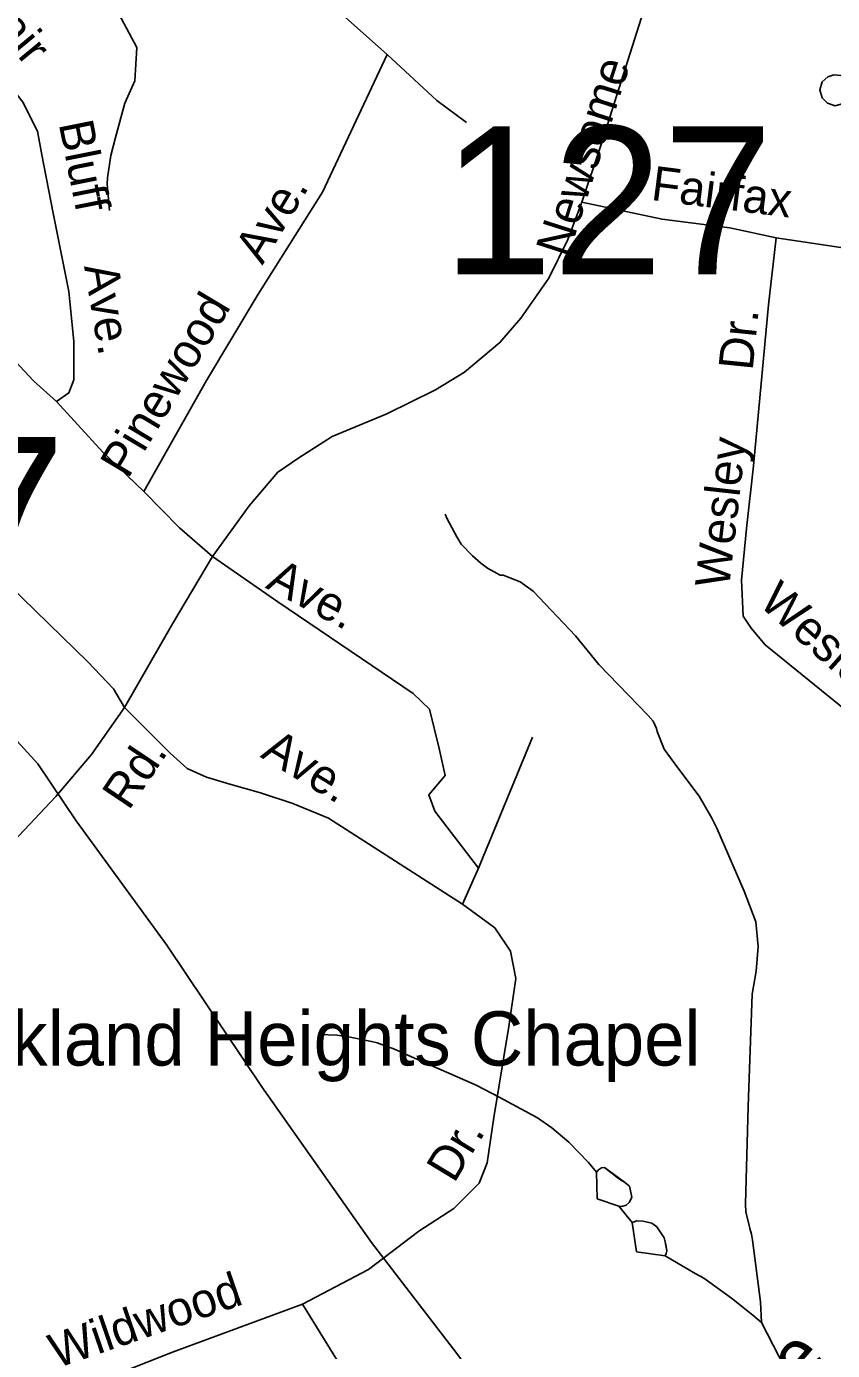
# Model space of a CAD drawing. Extents: x 1473865 to 1648260, y 639067 to 773536.
# Drawn here: x 1568832 to 1571062, y 694867 to 698529 of the extents above; entities that cross this region are included whole.
import ezdxf

# ---------------------------------------------------------------- set-up
doc = ezdxf.new("R2010")
doc.units = 0
for name, color, linetype in [('Exist Cultural Church Label', 7, 'Continuous'), ('Exist Hydrographic Creek Single Shore Label', 7, 'Continuous'), ('Exist Hydrographic Misc Water Feature', 7, 'Continuous'), ('Exist Road Non-System Type 51', 7, 'Continuous'), ('Exist Road Non-System Type 51 Label', 7, 'Continuous'), ('Exist Road Primary Interstate Structure Cantilever Sign Number Label', 7, 'Continuous'), ('Exist Road Secondary Structure Standard Bridge Number Label', 7, 'Continuous'), ('Exist Utilities Electrical Transmission Line', 7, 'Continuous')]:
    doc.layers.add(name, color=color, linetype=linetype)

msp = doc.modelspace()

# ---------------------------------------------------------------- linework, layer by layer
at = {"layer": 'Exist Hydrographic Misc Water Feature'}
for p, q in [((1570409.4, 695359.6), (1570410.9, 695286.6)), ((1570410.9, 695286.6), (1570470.7, 695265.6)), ((1570470.7, 695265.6), (1570507.7, 695220.6)), ((1570507.7, 695220.6), (1570520.1, 695139.9)), ((1570520.1, 695139.9), (1570599.2, 695128.5))]:
    msp.add_line(p, q, dxfattribs=at)
for points in [[(1569066.6, 698604.3), (1569137.8, 698470.8), (1569131.8, 698379), (1569104.6, 698317.2), (1569078.4, 698221.7), (1569065.3, 698171.9), (1569056.1, 698110.6), (1569055.7, 698092.5), (1569062, 698020.2)], [(1570865.3, 694944.2), (1570863.3, 695000.9), (1570841.2, 695172), (1570837.6, 695188.4), (1570833.8, 695204.1), (1570830.2, 695217.3), (1570822.8, 695249.5), (1570821.3, 695272.5), (1570829.2, 695541.5), (1570839.9, 695852.3), (1570851.3, 695916.1), (1570856.7, 695984.1), (1570850.4, 696052.3), (1570818, 696137.5), (1570741.7, 696311.4), (1570728.4, 696339.5), (1570693.6, 696400.1), (1570631.3, 696481.8), (1570596.6, 696530.1), (1570577.5, 696578.9), (1570575.6, 696587.1), (1570566.2, 696607), (1570552.6, 696622.9), (1570415.5, 696764.4), (1570351.2, 696843.6), (1570233.7, 696966.6), (1570227.9, 696971.7), (1570198.3, 696992.8), (1570176.5, 697001.4), (1570150.6, 697011), (1570142.7, 697011.1), (1570107.2, 697030.7), (1570089.4, 697044.2), (1570065.8, 697064.4), (1570034.5, 697097), (1570023, 697117), (1569996, 697167.5), (1569990.2, 697180)], [(1569641.6, 695740.3), (1569690.8, 695739.3), (1569722.8, 695734.5), (1569786.5, 695721), (1569802.5, 695717.3), (1569850, 695699.9), (1569897.7, 695679.3), (1570076, 695601), (1570142.2, 695566.9), (1570246.1, 695510.6), (1570285.6, 695482.7), (1570332.7, 695443.2), (1570387.4, 695386.3), (1570409.4, 695359.6)], [(1570470.7, 695265.6), (1570479.1, 695265.4), (1570491.2, 695268.5), (1570499.9, 695276.5), (1570506.7, 695290.3), (1570505.3, 695300.2), (1570500.4, 695320.8), (1570487, 695332.6), (1570475.5, 695338.6), (1570461.9, 695348.7), (1570454.2, 695355.4), (1570444.8, 695362.2), (1570431.5, 695373.1), (1570423.2, 695371.6), (1570414.9, 695366.1), (1570409.4, 695359.6)], [(1570470.7, 695265.6), (1570479.1, 695265.4), (1570491.2, 695268.5), (1570499.9, 695276.5), (1570506.7, 695290.3), (1570505.3, 695300.2), (1570500.4, 695320.8), (1570487, 695332.6), (1570431.5, 695373.1), (1570423.2, 695371.6), (1570414.9, 695366.1), (1570409.4, 695359.6)], [(1570599.2, 695128.5), (1570601.7, 695135), (1570604, 695142.3), (1570602.5, 695148.9), (1570601, 695158.8), (1570599.6, 695167), (1570596.1, 695178.6), (1570590.8, 695186.9), (1570585.2, 695195.2), (1570575.8, 695208.5), (1570562.5, 695218.6), (1570550.6, 695221.3), (1570537, 695224.1), (1570520.8, 695225.2), (1570507.7, 695220.6)], [(1570599.2, 695128.5), (1570601.7, 695135), (1570604, 695142.3), (1570599.6, 695167), (1570596.1, 695178.6), (1570590.8, 695186.9), (1570585.2, 695195.2), (1570575.8, 695208.5), (1570562.5, 695218.6), (1570550.6, 695221.3), (1570537, 695224.1), (1570520.8, 695225.2), (1570507.7, 695220.6)], [(1570599.2, 695128.5), (1570682.6, 695080), (1570705.7, 695066.4), (1570782.7, 695011.5), (1570842.1, 694964.4), (1570865.3, 694944.2)], [(1570865.3, 694944.2), (1570945.7, 694788.3), (1571034.2, 694667.5)]]:
    msp.add_lwpolyline(points, dxfattribs=at)
at = {"layer": 'Exist Road Non-System Type 51'}
for points in [[(1570729.9, 699185.8), (1570686.9, 699051.9), (1570609.8, 698804.3), (1570533.2, 698550.9), (1570421.7, 698202.7), (1570368.6, 698043.3)], [(1569494.5, 698751.6), (1569615.1, 698642.9), (1569829.8, 698451.2)], [(1568915.3, 697491.3), (1568949.1, 697515.5), (1568963.5, 697551.7), (1568963.5, 697657.9), (1568949.1, 697795.6), (1568905.6, 698012.9), (1568874.3, 698173.5), (1568862.8, 698239), (1568822.4, 698319.9), (1568754.3, 698406.5), (1568633.6, 698548.1), (1568553.9, 698644.7), (1568505.7, 698622.9), (1568399.5, 698574.6), (1568268.6, 698489.4), (1568007, 698348), (1567912.5, 698284.9)], [(1569829.8, 698451.2), (1569651.3, 698070.9), (1569472.7, 697788.3), (1569330.3, 697549.3), (1569156.6, 697242.6)], [(1569829.8, 698451.2), (1569967.7, 698324), (1570049.1, 698263.3)], [(1571112.3, 698350.5), (1571111.9, 698366.3), (1571102.8, 698382.3), (1571086, 698393.6), (1571066.2, 698395.6), (1571048.9, 698389.8), (1571034, 698375.5), (1571026.8, 698353.8), (1571033.3, 698331.7), (1571048.4, 698316.5), (1571069.9, 698309.7), (1571091.6, 698315.7), (1571108.8, 698333.1), (1571112.3, 698350.5)], [(1568915.3, 697491.3), (1568851.5, 697549.2), (1568750.6, 697656.2), (1568665.2, 697727.2), (1568534.7, 697824.6), (1568367.8, 697944.4), (1568210.3, 698062), (1568085.3, 698151.1), (1567993.9, 698224.2), (1567912.5, 698284.9)], [(1567747.3, 698172.6), (1567816.5, 698089.9), (1567998.2, 697855.9), (1568269.5, 697549.9), (1568623.7, 697161.4), (1568784, 696983.8), (1569002, 696771.5), (1569073.1, 696696.7), (1569102.9, 696645.4)], [(1570368.6, 698043.3), (1570330, 697939.5), (1570276.9, 697833.2), (1570199.7, 697722.1), (1570141.8, 697654.5), (1570044.3, 697573.1), (1569963.7, 697523.9), (1569829.1, 697457.2), (1569678.3, 697394.8), (1569585.7, 697335.6), (1569527.9, 697296.5), (1569447.8, 697203.4), (1569346.7, 697063.2)], [(1570906.7, 697944.3), (1570778.5, 697971.6), (1570590.7, 697995.6), (1570368.6, 698043.3)], [(1571236.3, 696526.7), (1570875.5, 696818.6), (1570836.9, 696864.5), (1570815.2, 696898.3), (1570810.4, 696997.3), (1570824.3, 697140.1), (1570844, 697313.8), (1570885.1, 697759.1), (1570906.7, 697944.3)], [(1571345.8, 697872.9), (1571128.6, 697911.6), (1570906.7, 697944.3)], [(1569156.6, 697242.6), (1569043.7, 697351.2), (1568915.3, 697491.3)], [(1569346.7, 697063.2), (1569255.2, 697142), (1569156.6, 697242.6)], [(1569346.7, 697063.2), (1569235.9, 696876.4), (1569102.9, 696645.4)], [(1569346.7, 697063.2), (1569527.6, 696937.6), (1569901.7, 696684.1), (1569947.5, 696640.6), (1569974.1, 696531.9), (1569990.9, 696457.1), (1569945.1, 696403.9), (1569962, 696358.1), (1570082.6, 696201.1)], [(1569102.9, 696645.4), (1569011.9, 696515.2), (1568913, 696399.3), (1568663.6, 696134.6)], [(1570038.6, 696101.3), (1569667.6, 696338.7), (1569568.7, 696379.8), (1569479.4, 696408.8), (1569394.9, 696432.9), (1569329.8, 696452.2), (1569276.7, 696476.4), (1569228.4, 696519.8), (1569102.9, 696645.4)], [(1570082.6, 696201.1), (1570232.2, 696563.3)], [(1570038.6, 696101.3), (1570082.6, 696201.1)], [(1569596, 694994.8), (1569778.1, 695090.8), (1569918.1, 695197), (1570014.6, 695259.8), (1570084.6, 695329.8), (1570106.3, 695385.4), (1570125.6, 695510.9), (1570166.5, 695763.2), (1570185.8, 695896), (1570171.3, 695970.9), (1570127.9, 696036.1), (1570038.6, 696101.3)], [(1569596, 694994.8), (1569236.5, 694862), (1568990.4, 694765.4), (1568833.9, 694707.6)], [(1569596, 694994.8), (1569692.6, 694837.9), (1569791.9, 694656.9)]]:
    msp.add_lwpolyline(points, dxfattribs=at)
at = {"layer": 'Exist Utilities Electrical Transmission Line'}
msp.add_lwpolyline([(1571165.5, 693370.3), (1570853, 693759.2), (1570603.9, 694095), (1570261.9, 694532.2), (1570022.6, 694858), (1569786.9, 695165.5), (1569483.1, 695596), (1569220.7, 695988.1), (1568969.5, 696332), (1568863.8, 696489.6), (1568653, 696718.8), (1568377.4, 697031.1), (1568139.4, 697306.6), (1567885.3, 697582.5), (1567761.4, 697728.5), (1567639.3, 697866.2), (1567505.3, 698020.4), (1567357.9, 698192.4), (1567166.8, 698395.4), (1567017.2, 698567.7), (1566911.6, 698741.3), (1566811.9, 698906.8)], dxfattribs=at)

# ---------------------------------------------------------------- texts
at = {"layer": 'Exist Cultural Church Label'}
msp.add_text('Oakland Heights Chapel', height=150, dxfattribs=at).set_placement((1568522.8, 695654.8))
at = {"layer": 'Exist Hydrographic Creek Single Shore Label'}
msp.add_text('Crane', height=150, rotation=49.0147, dxfattribs=at).set_placement((1570695.6, 694429.3))
at = {"layer": 'Exist Road Non-System Type 51 Label'}
for s, rotation, p in [('Fair', 309.6175, (1568693, 698583.2)), ('Newsome', 72.1561, (1570330, 697886.9)), ('Bluff', 281.2742, (1568921.1, 698260.2)), ('Fairfax', 352.7148, (1570557.8, 698049.4)), ('Ave.', 59.1276, (1569484.9, 697867.2)), ('Ave.', 279.4994, (1568991.2, 697865.6)), ('Pinewood', 59.0831, (1569112.9, 697275.6)), ('Dr.', 84.2811, (1570841.1, 697575.6)), ('Wesley', 83.5222, (1570775.9, 696973.4)), ('Ave.', 332.024, (1569490.9, 696977.1)), ('Wesley', 318.3501, (1570854.9, 696930.5)), ('Ave.', 328.7056, (1569476.7, 696509.2)), ('Rd.', 56.095, (1569115, 696358.1)), ('Dr.', 58.6995, (1570015.1, 695327)), ('Wildwood', 18.9698, (1568915.2, 694816.6))]:
    msp.add_text(s, height=95, rotation=rotation, dxfattribs=at).set_placement(p)
at = {"layer": 'Exist Road Primary Interstate Structure Cantilever Sign Number Label'}
msp.add_text('L397', height=410.1, dxfattribs=at).set_placement((1567719.9, 696983.4))
at = {"layer": 'Exist Road Secondary Structure Standard Bridge Number Label'}
msp.add_text('127', height=410.1, dxfattribs=at).set_placement((1569982.9, 697843))

doc.saveas('drawing.dxf')
